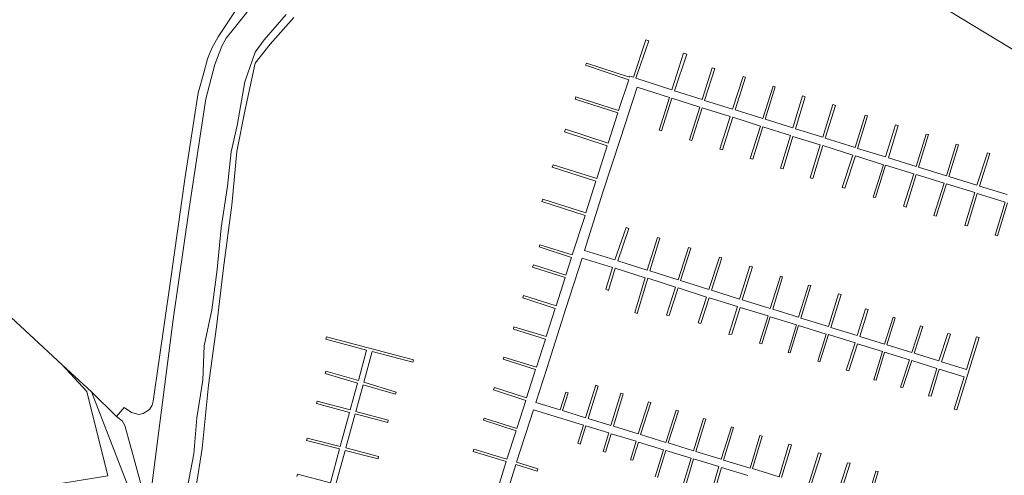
# Model space of a CAD drawing. Extents: x 184422 to 188298, y 343471 to 350189.
# Tile 508 of 513: x 187346 to 187609, y 349780 to 349901. Entities that reach past the tile are written whole.
import ezdxf

# ---------------------------------------------------------------- set-up
doc = ezdxf.new("R2010")
doc.units = 0
for name, color, linetype, lineweight in [('B-WA-GR-GRAS-GV', 252, 'Continuous', 13), ('B-WA-GR-GROENVOORZIENING-GV', 252, 'Continuous', 18), ('B-WA-KW-KUNSTWERK_STEIGER-GV', 252, 'Continuous', 18), ('B-WA-OG-WATER-GV', 252, 'Continuous', 18), ('B-WA-VH-VERHARDING_HALFVERHARDING_GRIND-GV', 252, 'Continuous', 18)]:
    doc.layers.add(name, color=color, linetype=linetype, lineweight=lineweight)

msp = doc.modelspace()

# ---------------------------------------------------------------- linework, layer by layer
at = {"layer": 'B-WA-GR-GRAS-GV', "flags": 128}
for points in [[(187407.125, 349904.077), (187402.922, 349898.709), (187401.009, 349896.399), (187399.828, 349894.252), (187398.017, 349889.424), (187395.612, 349880.187), (187393.589, 349866.808), (187391.177, 349850.901), (187386.894, 349821.322), (187382.59, 349788.135), (187379.391, 349763.023), (187376.152, 349739.788), (187370.234, 349694.713), (187366.748, 349666.927), (187364.906, 349658.888), (187363.137, 349654.406), (187361.007, 349650.758), (187357.419, 349646.489), (187352.468, 349642.679), (187349.663, 349640.943), (187347.893, 349639.804), (187346.116, 349638.68)], [(187407.125, 349904.077), (187402.922, 349898.709), (187401.009, 349896.399), (187399.828, 349894.252), (187398.017, 349889.424), (187395.612, 349880.187), (187393.589, 349866.808), (187391.177, 349850.901), (187386.894, 349821.322), (187382.59, 349788.135), (187379.391, 349763.023), (187376.152, 349739.788), (187370.234, 349694.713), (187366.748, 349666.927), (187364.906, 349658.888), (187363.137, 349654.406), (187361.007, 349650.758), (187357.419, 349646.489), (187352.468, 349642.679), (187349.663, 349640.943), (187347.893, 349639.804), (187346.116, 349638.68)], [(187407.125, 349904.077), (187402.922, 349898.709), (187401.009, 349896.399), (187399.828, 349894.252), (187398.017, 349889.424), (187395.612, 349880.187), (187393.589, 349866.808), (187391.177, 349850.901), (187386.894, 349821.322), (187382.59, 349788.135), (187379.391, 349763.023), (187376.152, 349739.788), (187370.234, 349694.713), (187366.748, 349666.927), (187364.906, 349658.888), (187363.137, 349654.406), (187361.007, 349650.758), (187357.419, 349646.489), (187352.468, 349642.679), (187349.663, 349640.943), (187347.893, 349639.804), (187346.116, 349638.68)], [(187390.731, 349776.569), (187392.36, 349785.46), (187393.168, 349795.051), (187394.819, 349805.101), (187395.106, 349814.25), (187397.225, 349823.865), (187398.585, 349834.656), (187399.66, 349845.793), (187401.389, 349856.903), (187402.38, 349866.067), (187403.996, 349873.086), (187406.001, 349884.73), (187408.746, 349892.716), (187411.181, 349895.996), (187417.044, 349902.767)], [(187390.731, 349776.569), (187392.36, 349785.46), (187393.168, 349795.051), (187394.819, 349805.101), (187395.106, 349814.25), (187397.225, 349823.865), (187398.585, 349834.656), (187399.66, 349845.793), (187401.389, 349856.903), (187402.38, 349866.067), (187403.996, 349873.086), (187406.001, 349884.73), (187408.746, 349892.716), (187411.181, 349895.996), (187417.044, 349902.767)], [(187390.731, 349776.569), (187392.36, 349785.46), (187393.168, 349795.051), (187394.819, 349805.101), (187395.106, 349814.25), (187397.225, 349823.865), (187398.585, 349834.656), (187399.66, 349845.793), (187401.389, 349856.903), (187402.38, 349866.067), (187403.996, 349873.086), (187406.001, 349884.73), (187408.746, 349892.716), (187411.181, 349895.996), (187417.044, 349902.767)], [(187322.464, 349771.875), (187369.422, 349779.582), (187363.853, 349802.037), (187357.297, 349809.208), (187313.797, 349849.542)], [(187322.464, 349771.875), (187369.422, 349779.582), (187363.853, 349802.037), (187357.297, 349809.208), (187313.797, 349849.542)], [(187322.464, 349771.875), (187369.422, 349779.582), (187363.853, 349802.037), (187357.297, 349809.208), (187313.797, 349849.542)]]:
    msp.add_lwpolyline(points, dxfattribs=at)
at = {"layer": 'B-WA-GR-GROENVOORZIENING-GV', "flags": 128}
for points in [[(187323.117, 349767.928), (187363.624, 349774.304), (187371.022, 349775.65), (187373.722, 349776.1), (187375.019, 349776.217), (187365.111, 349801.973), (187357.297, 349809.208), (187363.853, 349802.037), (187369.422, 349779.582), (187322.464, 349771.875)], [(187323.117, 349767.928), (187363.624, 349774.304), (187371.022, 349775.65), (187373.722, 349776.1), (187375.019, 349776.217), (187365.111, 349801.973), (187357.297, 349809.208), (187363.853, 349802.037), (187369.422, 349779.582), (187322.464, 349771.875)], [(187323.117, 349767.928), (187363.624, 349774.304), (187371.022, 349775.65), (187373.722, 349776.1), (187375.019, 349776.217), (187365.111, 349801.973), (187357.297, 349809.208), (187363.853, 349802.037), (187369.422, 349779.582), (187322.464, 349771.875)], [(187378.254, 349777.428), (187376.08, 349785.242), (187373.955, 349793.007), (187373.291, 349794.229), (187371.747, 349795.385), (187365.111, 349801.973), (187375.019, 349776.217)], [(187378.254, 349777.428), (187376.08, 349785.242), (187373.955, 349793.007), (187373.291, 349794.229), (187371.747, 349795.385), (187365.111, 349801.973), (187375.019, 349776.217)], [(187378.254, 349777.428), (187376.08, 349785.242), (187373.955, 349793.007), (187373.291, 349794.229), (187371.747, 349795.385), (187365.111, 349801.973), (187375.019, 349776.217)]]:
    msp.add_lwpolyline(points, dxfattribs=at)
at = {"layer": 'B-WA-KW-KUNSTWERK_STEIGER-GV', "flags": 128}
for points in [[(187609.405, 349854.659), (187601.971, 349856.946), (187604.748, 349865.614), (187604.089, 349865.802), (187601.285, 349857.196), (187593.832, 349859.471), (187596.389, 349867.961), (187595.732, 349868.127), (187593.159, 349859.67), (187585.708, 349862.009), (187588.405, 349870.684), (187587.753, 349870.824), (187585.083, 349862.157), (187577.668, 349864.484), (187580.323, 349873.082), (187579.543, 349873.3), (187576.917, 349864.7), (187569.437, 349867.003), (187572.13, 349875.666), (187571.484, 349875.826), (187568.773, 349867.221), (187560.843, 349869.73), (187563.596, 349878.489), (187562.869, 349878.693), (187560.15, 349869.973), (187552.941, 349872.258), (187555.443, 349880.802), (187554.778, 349881.014), (187552.143, 349872.481), (187544.841, 349874.787), (187547.488, 349883.389), (187546.905, 349883.569), (187544.213, 349875.001), (187536.778, 349877.248), (187539.535, 349886.051), (187538.905, 349886.197), (187536.094, 349877.459), (187528.601, 349879.783), (187531.368, 349888.314), (187530.69, 349888.477), (187528.02, 349880.049), (187520.62, 349882.378), (187523.892, 349892.15), (187522.991, 349892.449), (187519.882, 349882.608), (187510.32, 349885.772), (187513.771, 349895.738), (187512.976, 349895.947), (187509.707, 349885.971), (187508.744, 349886.288), (187508.634, 349885.976), (187497.139, 349889.776), (187496.909, 349889.193), (187508.431, 349885.338), (187505.701, 349877.082), (187494.313, 349880.747), (187494.092, 349880.14), (187505.512, 349876.488), (187502.891, 349868.348), (187491.577, 349872.113), (187491.294, 349871.43), (187502.693, 349867.69), (187499.886, 349858.913), (187488.208, 349862.59), (187488.015, 349861.943), (187499.627, 349858.277), (187496.949, 349849.787), (187485.479, 349853.418), (187485.235, 349852.798), (187496.785, 349849.114), (187493.361, 349838.524), (187484.685, 349841.268), (187484.484, 349840.697), (187493.122, 349837.813), (187491.613, 349833.134), (187482.984, 349835.896), (187482.752, 349835.256), (187491.422, 349832.506), (187489.01, 349824.957), (187480.377, 349827.704), (187480.154, 349827.102), (187488.808, 349824.272), (187486.414, 349816.751), (187477.751, 349819.299), (187477.626, 349818.714), (187486.188, 349816.083), (187483.803, 349808.557), (187475.106, 349811.24), (187474.939, 349810.665), (187483.569, 349807.905), (187481.176, 349800.398), (187472.587, 349803.12), (187472.376, 349802.512), (187480.988, 349799.701), (187478.55, 349792.19), (187469.811, 349794.917), (187469.679, 349794.375), (187478.358, 349791.547), (187475.901, 349784.018), (187467.114, 349786.703), (187466.87, 349786.08), (187475.694, 349783.331), (187473.181, 349775.299)], [(187609.405, 349854.659), (187601.971, 349856.946), (187604.748, 349865.614), (187604.089, 349865.802), (187601.285, 349857.196), (187593.832, 349859.471), (187596.389, 349867.961), (187595.732, 349868.127), (187593.159, 349859.67), (187585.708, 349862.009), (187588.405, 349870.684), (187587.753, 349870.824), (187585.083, 349862.157), (187577.668, 349864.484), (187580.323, 349873.082), (187579.543, 349873.3), (187576.917, 349864.7), (187569.437, 349867.003), (187572.13, 349875.666), (187571.484, 349875.826), (187568.773, 349867.221), (187560.843, 349869.73), (187563.596, 349878.489), (187562.869, 349878.693), (187560.15, 349869.973), (187552.941, 349872.258), (187555.443, 349880.802), (187554.778, 349881.014), (187552.143, 349872.481), (187544.841, 349874.787), (187547.488, 349883.389), (187546.905, 349883.569), (187544.213, 349875.001), (187536.778, 349877.248), (187539.535, 349886.051), (187538.905, 349886.197), (187536.094, 349877.459), (187528.601, 349879.783), (187531.368, 349888.314), (187530.69, 349888.477), (187528.02, 349880.049), (187520.62, 349882.378), (187523.892, 349892.15), (187522.991, 349892.449), (187519.882, 349882.608), (187510.32, 349885.772), (187513.771, 349895.738), (187512.976, 349895.947), (187509.707, 349885.971), (187508.744, 349886.288), (187508.634, 349885.976), (187497.139, 349889.776), (187496.909, 349889.193), (187508.431, 349885.338), (187505.701, 349877.082), (187494.313, 349880.747), (187494.092, 349880.14), (187505.512, 349876.488), (187502.891, 349868.348), (187491.577, 349872.113), (187491.294, 349871.43), (187502.693, 349867.69), (187499.886, 349858.913), (187488.208, 349862.59), (187488.015, 349861.943), (187499.627, 349858.277), (187496.949, 349849.787), (187485.479, 349853.418), (187485.235, 349852.798), (187496.785, 349849.114), (187493.361, 349838.524), (187484.685, 349841.268), (187484.484, 349840.697), (187493.122, 349837.813), (187491.613, 349833.134), (187482.984, 349835.896), (187482.752, 349835.256), (187491.422, 349832.506), (187489.01, 349824.957), (187480.377, 349827.704), (187480.154, 349827.102), (187488.808, 349824.272), (187486.414, 349816.751), (187477.751, 349819.299), (187477.626, 349818.714), (187486.188, 349816.083), (187483.803, 349808.557), (187475.106, 349811.24), (187474.939, 349810.665), (187483.569, 349807.905), (187481.176, 349800.398), (187472.587, 349803.12), (187472.376, 349802.512), (187480.988, 349799.701), (187478.55, 349792.19), (187469.811, 349794.917), (187469.679, 349794.375), (187478.358, 349791.547), (187475.901, 349784.018), (187467.114, 349786.703), (187466.87, 349786.08), (187475.694, 349783.331), (187473.181, 349775.299)], [(187609.405, 349854.659), (187601.971, 349856.946), (187604.748, 349865.614), (187604.089, 349865.802), (187601.285, 349857.196), (187593.832, 349859.471), (187596.389, 349867.961), (187595.732, 349868.127), (187593.159, 349859.67), (187585.708, 349862.009), (187588.405, 349870.684), (187587.753, 349870.824), (187585.083, 349862.157), (187577.668, 349864.484), (187580.323, 349873.082), (187579.543, 349873.3), (187576.917, 349864.7), (187569.437, 349867.003), (187572.13, 349875.666), (187571.484, 349875.826), (187568.773, 349867.221), (187560.843, 349869.73), (187563.596, 349878.489), (187562.869, 349878.693), (187560.15, 349869.973), (187552.941, 349872.258), (187555.443, 349880.802), (187554.778, 349881.014), (187552.143, 349872.481), (187544.841, 349874.787), (187547.488, 349883.389), (187546.905, 349883.569), (187544.213, 349875.001), (187536.778, 349877.248), (187539.535, 349886.051), (187538.905, 349886.197), (187536.094, 349877.459), (187528.601, 349879.783), (187531.368, 349888.314), (187530.69, 349888.477), (187528.02, 349880.049), (187520.62, 349882.378), (187523.892, 349892.15), (187522.991, 349892.449), (187519.882, 349882.608), (187510.32, 349885.772), (187513.771, 349895.738), (187512.976, 349895.947), (187509.707, 349885.971), (187508.744, 349886.288), (187508.634, 349885.976), (187497.139, 349889.776), (187496.909, 349889.193), (187508.431, 349885.338), (187505.701, 349877.082), (187494.313, 349880.747), (187494.092, 349880.14), (187505.512, 349876.488), (187502.891, 349868.348), (187491.577, 349872.113), (187491.294, 349871.43), (187502.693, 349867.69), (187499.886, 349858.913), (187488.208, 349862.59), (187488.015, 349861.943), (187499.627, 349858.277), (187496.949, 349849.787), (187485.479, 349853.418), (187485.235, 349852.798), (187496.785, 349849.114), (187493.361, 349838.524), (187484.685, 349841.268), (187484.484, 349840.697), (187493.122, 349837.813), (187491.613, 349833.134), (187482.984, 349835.896), (187482.752, 349835.256), (187491.422, 349832.506), (187489.01, 349824.957), (187480.377, 349827.704), (187480.154, 349827.102), (187488.808, 349824.272), (187486.414, 349816.751), (187477.751, 349819.299), (187477.626, 349818.714), (187486.188, 349816.083), (187483.803, 349808.557), (187475.106, 349811.24), (187474.939, 349810.665), (187483.569, 349807.905), (187481.176, 349800.398), (187472.587, 349803.12), (187472.376, 349802.512), (187480.988, 349799.701), (187478.55, 349792.19), (187469.811, 349794.917), (187469.679, 349794.375), (187478.358, 349791.547), (187475.901, 349784.018), (187467.114, 349786.703), (187466.87, 349786.08), (187475.694, 349783.331), (187473.181, 349775.299)], [(187549.204, 349779.072), (187551.865, 349787.82), (187551.13, 349788.009), (187548.508, 349779.264), (187541.44, 349781.467), (187544.037, 349790.161), (187543.422, 349790.3), (187540.802, 349781.625), (187533.73, 349783.765), (187536.388, 349792.428), (187535.804, 349792.614), (187533.044, 349783.984), (187526.282, 349786.06), (187528.98, 349794.672), (187528.337, 349794.838), (187525.694, 349786.238), (187518.902, 349788.332), (187521.692, 349796.922), (187521.067, 349797.095), (187518.278, 349788.491), (187511.581, 349790.596), (187514.28, 349799.15), (187513.645, 349799.314), (187510.948, 349790.754), (187504.334, 349792.787), (187506.942, 349801.453), (187506.341, 349801.591), (187503.666, 349792.985), (187497.56, 349794.876), (187500.213, 349803.513), (187499.6, 349803.718), (187496.904, 349795.043), (187490.729, 349796.963), (187492.223, 349801.686), (187491.639, 349801.88), (187490.133, 349797.131), (187483.622, 349799.108), (187486.524, 349808.197), (187491.601, 349824.19), (187495.98, 349837.707), (187504.09, 349835.205), (187502.274, 349829.416), (187503.016, 349829.044), (187504.814, 349834.986), (187512.765, 349832.455), (187510.01, 349823.165), (187510.655, 349822.881), (187513.5, 349832.303), (187520.903, 349829.912), (187518.521, 349822.465), (187519.177, 349822.342), (187521.565, 349829.757), (187529.196, 349827.303), (187526.961, 349820.391), (187527.643, 349820.234), (187529.824, 349827.081), (187537.401, 349824.781), (187535.151, 349817.333), (187535.938, 349817.347), (187538.108, 349824.544), (187545.622, 349822.275), (187543.307, 349814.967), (187543.936, 349814.81), (187546.16, 349822.038), (187553.14, 349819.844), (187550.902, 349812.524), (187551.489, 349812.403), (187553.721, 349819.692), (187561.099, 349817.418), (187558.84, 349810.147), (187559.42, 349810.006), (187561.666, 349817.256), (187568.849, 349815.024), (187566.457, 349807.749), (187567.101, 349807.586), (187569.423, 349814.775), (187576.067, 349812.71), (187573.833, 349805.226), (187574.383, 349805.095), (187576.663, 349812.578), (187583.301, 349810.511), (187580.914, 349803.239), (187581.552, 349803.131), (187583.948, 349810.303), (187590.576, 349808.193), (187588.403, 349800.947), (187589.058, 349800.786), (187591.195, 349808.005), (187597.919, 349805.956), (187595.183, 349797.388), (187595.894, 349797.181), (187601.892, 349816.506), (187601.167, 349816.689), (187598.516, 349807.984), (187591.888, 349810.027), (187594.248, 349817.337), (187593.548, 349817.556), (187591.141, 349810.229), (187584.575, 349812.332), (187586.855, 349819.449), (187586.234, 349819.636), (187583.899, 349812.498), (187577.265, 349814.534), (187579.529, 349821.725), (187578.962, 349821.908), (187576.644, 349814.727), (187570.085, 349816.763), (187572.29, 349823.94), (187571.598, 349824.147), (187569.342, 349816.98), (187562.337, 349819.151), (187565.108, 349827.929), (187564.378, 349828.111), (187561.675, 349819.398), (187554.307, 349821.69), (187556.946, 349830.334), (187556.364, 349830.49), (187553.739, 349821.875), (187546.827, 349824.024), (187549.411, 349832.728), (187548.86, 349832.878), (187546.182, 349824.216), (187538.647, 349826.577), (187541.426, 349835.364), (187540.751, 349835.557), (187537.98, 349826.763), (187530.464, 349829.121), (187533.245, 349837.773), (187532.587, 349837.912), (187529.8, 349829.325), (187522.233, 349831.696), (187524.936, 349840.381), (187524.372, 349840.542), (187521.596, 349831.863), (187514.015, 349834.252), (187516.736, 349843.019), (187516.096, 349843.174), (187513.343, 349834.478), (187505.463, 349836.975), (187508.438, 349845.615), (187507.758, 349845.834), (187504.682, 349837.2), (187496.587, 349839.752), (187501.535, 349855.326), (187506.177, 349869.675), (187510.621, 349883.347), (187519.258, 349880.608), (187516.491, 349871.833), (187517.161, 349871.673), (187519.904, 349880.431), (187527.412, 349878.039), (187524.633, 349869.286), (187525.22, 349869.131), (187527.985, 349877.806), (187535.467, 349875.488), (187532.735, 349866.813), (187533.453, 349866.612), (187536.156, 349875.302), (187543.584, 349872.955), (187540.766, 349864.275), (187541.553, 349864.102), (187544.199, 349872.721), (187551.572, 349870.447), (187548.902, 349861.725), (187549.59, 349861.536), (187552.186, 349870.199), (187559.502, 349867.942), (187556.838, 349859.13), (187557.483, 349858.985), (187560.148, 349867.754), (187568.206, 349865.184), (187565.37, 349856.548), (187566.044, 349856.394), (187568.864, 349864.967), (187576.373, 349862.646), (187573.648, 349854.006), (187574.237, 349853.855), (187576.915, 349862.526), (187584.422, 349860.219), (187581.723, 349851.524), (187582.45, 349851.337), (187585.109, 349860.024), (187592.579, 349857.703), (187589.767, 349849.039), (187590.443, 349848.88), (187593.221, 349857.491), (187600.758, 349855.213), (187598.098, 349846.437), (187598.737, 349846.281), (187601.329, 349854.98), (187608.865, 349852.647), (187606.142, 349843.848), (187606.765, 349843.664), (187609.481, 349852.428)], [(187549.204, 349779.072), (187551.865, 349787.82), (187551.13, 349788.009), (187548.508, 349779.264), (187541.44, 349781.467), (187544.037, 349790.161), (187543.422, 349790.3), (187540.802, 349781.625), (187533.73, 349783.765), (187536.388, 349792.428), (187535.804, 349792.614), (187533.044, 349783.984), (187526.282, 349786.06), (187528.98, 349794.672), (187528.337, 349794.838), (187525.694, 349786.238), (187518.902, 349788.332), (187521.692, 349796.922), (187521.067, 349797.095), (187518.278, 349788.491), (187511.581, 349790.596), (187514.28, 349799.15), (187513.645, 349799.314), (187510.948, 349790.754), (187504.334, 349792.787), (187506.942, 349801.453), (187506.341, 349801.591), (187503.666, 349792.985), (187497.56, 349794.876), (187500.213, 349803.513), (187499.6, 349803.718), (187496.904, 349795.043), (187490.729, 349796.963), (187492.223, 349801.686), (187491.639, 349801.88), (187490.133, 349797.131), (187483.622, 349799.108), (187486.524, 349808.197), (187491.601, 349824.19), (187495.98, 349837.707), (187504.09, 349835.205), (187502.274, 349829.416), (187503.016, 349829.044), (187504.814, 349834.986), (187512.765, 349832.455), (187510.01, 349823.165), (187510.655, 349822.881), (187513.5, 349832.303), (187520.903, 349829.912), (187518.521, 349822.465), (187519.177, 349822.342), (187521.565, 349829.757), (187529.196, 349827.303), (187526.961, 349820.391), (187527.643, 349820.234), (187529.824, 349827.081), (187537.401, 349824.781), (187535.151, 349817.333), (187535.938, 349817.347), (187538.108, 349824.544), (187545.622, 349822.275), (187543.307, 349814.967), (187543.936, 349814.81), (187546.16, 349822.038), (187553.14, 349819.844), (187550.902, 349812.524), (187551.489, 349812.403), (187553.721, 349819.692), (187561.099, 349817.418), (187558.84, 349810.147), (187559.42, 349810.006), (187561.666, 349817.256), (187568.849, 349815.024), (187566.457, 349807.749), (187567.101, 349807.586), (187569.423, 349814.775), (187576.067, 349812.71), (187573.833, 349805.226), (187574.383, 349805.095), (187576.663, 349812.578), (187583.301, 349810.511), (187580.914, 349803.239), (187581.552, 349803.131), (187583.948, 349810.303), (187590.576, 349808.193), (187588.403, 349800.947), (187589.058, 349800.786), (187591.195, 349808.005), (187597.919, 349805.956), (187595.183, 349797.388), (187595.894, 349797.181), (187601.892, 349816.506), (187601.167, 349816.689), (187598.516, 349807.984), (187591.888, 349810.027), (187594.248, 349817.337), (187593.548, 349817.556), (187591.141, 349810.229), (187584.575, 349812.332), (187586.855, 349819.449), (187586.234, 349819.636), (187583.899, 349812.498), (187577.265, 349814.534), (187579.529, 349821.725), (187578.962, 349821.908), (187576.644, 349814.727), (187570.085, 349816.763), (187572.29, 349823.94), (187571.598, 349824.147), (187569.342, 349816.98), (187562.337, 349819.151), (187565.108, 349827.929), (187564.378, 349828.111), (187561.675, 349819.398), (187554.307, 349821.69), (187556.946, 349830.334), (187556.364, 349830.49), (187553.739, 349821.875), (187546.827, 349824.024), (187549.411, 349832.728), (187548.86, 349832.878), (187546.182, 349824.216), (187538.647, 349826.577), (187541.426, 349835.364), (187540.751, 349835.557), (187537.98, 349826.763), (187530.464, 349829.121), (187533.245, 349837.773), (187532.587, 349837.912), (187529.8, 349829.325), (187522.233, 349831.696), (187524.936, 349840.381), (187524.372, 349840.542), (187521.596, 349831.863), (187514.015, 349834.252), (187516.736, 349843.019), (187516.096, 349843.174), (187513.343, 349834.478), (187505.463, 349836.975), (187508.438, 349845.615), (187507.758, 349845.834), (187504.682, 349837.2), (187496.587, 349839.752), (187501.535, 349855.326), (187506.177, 349869.675), (187510.621, 349883.347), (187519.258, 349880.608), (187516.491, 349871.833), (187517.161, 349871.673), (187519.904, 349880.431), (187527.412, 349878.039), (187524.633, 349869.286), (187525.22, 349869.131), (187527.985, 349877.806), (187535.467, 349875.488), (187532.735, 349866.813), (187533.453, 349866.612), (187536.156, 349875.302), (187543.584, 349872.955), (187540.766, 349864.275), (187541.553, 349864.102), (187544.199, 349872.721), (187551.572, 349870.447), (187548.902, 349861.725), (187549.59, 349861.536), (187552.186, 349870.199), (187559.502, 349867.942), (187556.838, 349859.13), (187557.483, 349858.985), (187560.148, 349867.754), (187568.206, 349865.184), (187565.37, 349856.548), (187566.044, 349856.394), (187568.864, 349864.967), (187576.373, 349862.646), (187573.648, 349854.006), (187574.237, 349853.855), (187576.915, 349862.526), (187584.422, 349860.219), (187581.723, 349851.524), (187582.45, 349851.337), (187585.109, 349860.024), (187592.579, 349857.703), (187589.767, 349849.039), (187590.443, 349848.88), (187593.221, 349857.491), (187600.758, 349855.213), (187598.098, 349846.437), (187598.737, 349846.281), (187601.329, 349854.98), (187608.865, 349852.647), (187606.142, 349843.848), (187606.765, 349843.664), (187609.481, 349852.428)], [(187549.204, 349779.072), (187551.865, 349787.82), (187551.13, 349788.009), (187548.508, 349779.264), (187541.44, 349781.467), (187544.037, 349790.161), (187543.422, 349790.3), (187540.802, 349781.625), (187533.73, 349783.765), (187536.388, 349792.428), (187535.804, 349792.614), (187533.044, 349783.984), (187526.282, 349786.06), (187528.98, 349794.672), (187528.337, 349794.838), (187525.694, 349786.238), (187518.902, 349788.332), (187521.692, 349796.922), (187521.067, 349797.095), (187518.278, 349788.491), (187511.581, 349790.596), (187514.28, 349799.15), (187513.645, 349799.314), (187510.948, 349790.754), (187504.334, 349792.787), (187506.942, 349801.453), (187506.341, 349801.591), (187503.666, 349792.985), (187497.56, 349794.876), (187500.213, 349803.513), (187499.6, 349803.718), (187496.904, 349795.043), (187490.729, 349796.963), (187492.223, 349801.686), (187491.639, 349801.88), (187490.133, 349797.131), (187483.622, 349799.108), (187486.524, 349808.197), (187491.601, 349824.19), (187495.98, 349837.707), (187504.09, 349835.205), (187502.274, 349829.416), (187503.016, 349829.044), (187504.814, 349834.986), (187512.765, 349832.455), (187510.01, 349823.165), (187510.655, 349822.881), (187513.5, 349832.303), (187520.903, 349829.912), (187518.521, 349822.465), (187519.177, 349822.342), (187521.565, 349829.757), (187529.196, 349827.303), (187526.961, 349820.391), (187527.643, 349820.234), (187529.824, 349827.081), (187537.401, 349824.781), (187535.151, 349817.333), (187535.938, 349817.347), (187538.108, 349824.544), (187545.622, 349822.275), (187543.307, 349814.967), (187543.936, 349814.81), (187546.16, 349822.038), (187553.14, 349819.844), (187550.902, 349812.524), (187551.489, 349812.403), (187553.721, 349819.692), (187561.099, 349817.418), (187558.84, 349810.147), (187559.42, 349810.006), (187561.666, 349817.256), (187568.849, 349815.024), (187566.457, 349807.749), (187567.101, 349807.586), (187569.423, 349814.775), (187576.067, 349812.71), (187573.833, 349805.226), (187574.383, 349805.095), (187576.663, 349812.578), (187583.301, 349810.511), (187580.914, 349803.239), (187581.552, 349803.131), (187583.948, 349810.303), (187590.576, 349808.193), (187588.403, 349800.947), (187589.058, 349800.786), (187591.195, 349808.005), (187597.919, 349805.956), (187595.183, 349797.388), (187595.894, 349797.181), (187601.892, 349816.506), (187601.167, 349816.689), (187598.516, 349807.984), (187591.888, 349810.027), (187594.248, 349817.337), (187593.548, 349817.556), (187591.141, 349810.229), (187584.575, 349812.332), (187586.855, 349819.449), (187586.234, 349819.636), (187583.899, 349812.498), (187577.265, 349814.534), (187579.529, 349821.725), (187578.962, 349821.908), (187576.644, 349814.727), (187570.085, 349816.763), (187572.29, 349823.94), (187571.598, 349824.147), (187569.342, 349816.98), (187562.337, 349819.151), (187565.108, 349827.929), (187564.378, 349828.111), (187561.675, 349819.398), (187554.307, 349821.69), (187556.946, 349830.334), (187556.364, 349830.49), (187553.739, 349821.875), (187546.827, 349824.024), (187549.411, 349832.728), (187548.86, 349832.878), (187546.182, 349824.216), (187538.647, 349826.577), (187541.426, 349835.364), (187540.751, 349835.557), (187537.98, 349826.763), (187530.464, 349829.121), (187533.245, 349837.773), (187532.587, 349837.912), (187529.8, 349829.325), (187522.233, 349831.696), (187524.936, 349840.381), (187524.372, 349840.542), (187521.596, 349831.863), (187514.015, 349834.252), (187516.736, 349843.019), (187516.096, 349843.174), (187513.343, 349834.478), (187505.463, 349836.975), (187508.438, 349845.615), (187507.758, 349845.834), (187504.682, 349837.2), (187496.587, 349839.752), (187501.535, 349855.326), (187506.177, 349869.675), (187510.621, 349883.347), (187519.258, 349880.608), (187516.491, 349871.833), (187517.161, 349871.673), (187519.904, 349880.431), (187527.412, 349878.039), (187524.633, 349869.286), (187525.22, 349869.131), (187527.985, 349877.806), (187535.467, 349875.488), (187532.735, 349866.813), (187533.453, 349866.612), (187536.156, 349875.302), (187543.584, 349872.955), (187540.766, 349864.275), (187541.553, 349864.102), (187544.199, 349872.721), (187551.572, 349870.447), (187548.902, 349861.725), (187549.59, 349861.536), (187552.186, 349870.199), (187559.502, 349867.942), (187556.838, 349859.13), (187557.483, 349858.985), (187560.148, 349867.754), (187568.206, 349865.184), (187565.37, 349856.548), (187566.044, 349856.394), (187568.864, 349864.967), (187576.373, 349862.646), (187573.648, 349854.006), (187574.237, 349853.855), (187576.915, 349862.526), (187584.422, 349860.219), (187581.723, 349851.524), (187582.45, 349851.337), (187585.109, 349860.024), (187592.579, 349857.703), (187589.767, 349849.039), (187590.443, 349848.88), (187593.221, 349857.491), (187600.758, 349855.213), (187598.098, 349846.437), (187598.737, 349846.281), (187601.329, 349854.98), (187608.865, 349852.647), (187606.142, 349843.848), (187606.765, 349843.664), (187609.481, 349852.428)], [(187430.268, 349777.333), (187432.732, 349786.346), (187441.543, 349784.124), (187441.69, 349784.73), (187432.948, 349786.995), (187435.405, 349796.145), (187444.165, 349793.827), (187444.248, 349794.416), (187435.579, 349796.757), (187437.537, 349803.837), (187446.215, 349801.335), (187446.352, 349801.908), (187437.735, 349804.521), (187439.963, 349812.783), (187450.831, 349809.937), (187451.016, 349810.564), (187427.787, 349816.663), (187427.594, 349816.044), (187438.444, 349813.105), (187436.288, 349804.994), (187427.565, 349807.493), (187427.405, 349806.913), (187436.058, 349804.314), (187434.098, 349797.169), (187425.307, 349799.483), (187425.128, 349798.881), (187433.929, 349796.498), (187431.457, 349787.356), (187422.617, 349789.573), (187422.442, 349788.978), (187431.274, 349786.737), (187428.814, 349777.717), (187420.085, 349779.996), (187419.852, 349779.376)], [(187430.268, 349777.333), (187432.732, 349786.346), (187441.543, 349784.124), (187441.69, 349784.73), (187432.948, 349786.995), (187435.405, 349796.145), (187444.165, 349793.827), (187444.248, 349794.416), (187435.579, 349796.757), (187437.537, 349803.837), (187446.215, 349801.335), (187446.352, 349801.908), (187437.735, 349804.521), (187439.963, 349812.783), (187450.831, 349809.937), (187451.016, 349810.564), (187427.787, 349816.663), (187427.594, 349816.044), (187438.444, 349813.105), (187436.288, 349804.994), (187427.565, 349807.493), (187427.405, 349806.913), (187436.058, 349804.314), (187434.098, 349797.169), (187425.307, 349799.483), (187425.128, 349798.881), (187433.929, 349796.498), (187431.457, 349787.356), (187422.617, 349789.573), (187422.442, 349788.978), (187431.274, 349786.737), (187428.814, 349777.717), (187420.085, 349779.996), (187419.852, 349779.376)], [(187430.268, 349777.333), (187432.732, 349786.346), (187441.543, 349784.124), (187441.69, 349784.73), (187432.948, 349786.995), (187435.405, 349796.145), (187444.165, 349793.827), (187444.248, 349794.416), (187435.579, 349796.757), (187437.537, 349803.837), (187446.215, 349801.335), (187446.352, 349801.908), (187437.735, 349804.521), (187439.963, 349812.783), (187450.831, 349809.937), (187451.016, 349810.564), (187427.787, 349816.663), (187427.594, 349816.044), (187438.444, 349813.105), (187436.288, 349804.994), (187427.565, 349807.493), (187427.405, 349806.913), (187436.058, 349804.314), (187434.098, 349797.169), (187425.307, 349799.483), (187425.128, 349798.881), (187433.929, 349796.498), (187431.457, 349787.356), (187422.617, 349789.573), (187422.442, 349788.978), (187431.274, 349786.737), (187428.814, 349777.717), (187420.085, 349779.996), (187419.852, 349779.376)], [(187475.792, 349774.482), (187478.309, 349782.528), (187483.975, 349780.825), (187484.145, 349781.399), (187478.506, 349783.168), (187482.977, 349797.188), (187496.342, 349793.091), (187494.846, 349788.227), (187495.447, 349788.029), (187496.991, 349792.9), (187503.112, 349791.012), (187501.545, 349786.008), (187502.193, 349785.825), (187503.742, 349790.742), (187510.385, 349788.77), (187508.908, 349783.854), (187509.497, 349783.719), (187511.034, 349788.574), (187517.705, 349786.49), (187515.475, 349779.26)], [(187475.792, 349774.482), (187478.309, 349782.528), (187483.975, 349780.825), (187484.145, 349781.399), (187478.506, 349783.168), (187482.977, 349797.188), (187496.342, 349793.091), (187494.846, 349788.227), (187495.447, 349788.029), (187496.991, 349792.9), (187503.112, 349791.012), (187501.545, 349786.008), (187502.193, 349785.825), (187503.742, 349790.742), (187510.385, 349788.77), (187508.908, 349783.854), (187509.497, 349783.719), (187511.034, 349788.574), (187517.705, 349786.49), (187515.475, 349779.26)], [(187475.792, 349774.482), (187478.309, 349782.528), (187483.975, 349780.825), (187484.145, 349781.399), (187478.506, 349783.168), (187482.977, 349797.188), (187496.342, 349793.091), (187494.846, 349788.227), (187495.447, 349788.029), (187496.991, 349792.9), (187503.112, 349791.012), (187501.545, 349786.008), (187502.193, 349785.825), (187503.742, 349790.742), (187510.385, 349788.77), (187508.908, 349783.854), (187509.497, 349783.719), (187511.034, 349788.574), (187517.705, 349786.49), (187515.475, 349779.26)], [(187516.114, 349779.061), (187518.33, 349786.313), (187525.088, 349784.247), (187522.84, 349776.962)], [(187516.114, 349779.061), (187518.33, 349786.313), (187525.088, 349784.247), (187522.84, 349776.962)], [(187516.114, 349779.061), (187518.33, 349786.313), (187525.088, 349784.247), (187522.84, 349776.962)], [(187523.52, 349776.777), (187525.716, 349784.046), (187532.466, 349782.01), (187530.336, 349774.653)], [(187523.52, 349776.777), (187525.716, 349784.046), (187532.466, 349782.01), (187530.336, 349774.653)], [(187523.52, 349776.777), (187525.716, 349784.046), (187532.466, 349782.01), (187530.336, 349774.653)], [(187556.911, 349776.669), (187559.746, 349785.52), (187559.035, 349785.657), (187556.249, 349776.879)], [(187556.911, 349776.669), (187559.746, 349785.52), (187559.035, 349785.657), (187556.249, 349776.879)], [(187556.911, 349776.669), (187559.746, 349785.52), (187559.035, 349785.657), (187556.249, 349776.879)], [(187530.983, 349774.478), (187533.145, 349781.769), (187540.182, 349779.638)], [(187530.983, 349774.478), (187533.145, 349781.769), (187540.182, 349779.638)], [(187530.983, 349774.478), (187533.145, 349781.769), (187540.182, 349779.638)], [(187564.708, 349774.299), (187567.466, 349782.893), (187566.81, 349783.054), (187563.993, 349774.56)], [(187564.708, 349774.299), (187567.466, 349782.893), (187566.81, 349783.054), (187563.993, 349774.56)], [(187564.708, 349774.299), (187567.466, 349782.893), (187566.81, 349783.054), (187563.993, 349774.56)], [(187572.362, 349771.969), (187574.955, 349780.687), (187574.362, 349780.814), (187571.741, 349772.15)], [(187572.362, 349771.969), (187574.955, 349780.687), (187574.362, 349780.814), (187571.741, 349772.15)], [(187572.362, 349771.969), (187574.955, 349780.687), (187574.362, 349780.814), (187571.741, 349772.15)]]:
    msp.add_lwpolyline(points, dxfattribs=at)
at = {"layer": 'B-WA-OG-WATER-GV', "flags": 128}
for points in [[(187691.966, 349844.275), (187494.618, 349963.869)], [(187691.966, 349844.275), (187494.618, 349963.869)], [(187691.966, 349844.275), (187494.618, 349963.869)], [(187419.109, 349901.953), (187412.712, 349894.791), (187408.747, 349889.722), (187406.1, 349877.358), (187403.908, 349866.166), (187402.508, 349851.833), (187400.269, 349835.09), (187398.439, 349819.335), (187396.343, 349803.73), (187394.593, 349786.808), (187392.901, 349776.192)], [(187419.109, 349901.953), (187412.712, 349894.791), (187408.747, 349889.722), (187406.1, 349877.358), (187403.908, 349866.166), (187402.508, 349851.833), (187400.269, 349835.09), (187398.439, 349819.335), (187396.343, 349803.73), (187394.593, 349786.808), (187392.901, 349776.192)], [(187419.109, 349901.953), (187412.712, 349894.791), (187408.747, 349889.722), (187406.1, 349877.358), (187403.908, 349866.166), (187402.508, 349851.833), (187400.269, 349835.09), (187398.439, 349819.335), (187396.343, 349803.73), (187394.593, 349786.808), (187392.901, 349776.192)]]:
    msp.add_lwpolyline(points, dxfattribs=at)
at = {"layer": 'B-WA-VH-VERHARDING_HALFVERHARDING_GRIND-GV', "flags": 128}
for points in [[(187403.979, 349904.411), (187398.843, 349896.802), (187397.239, 349893.757), (187396.073, 349890.918), (187395.073, 349887.193), (187393.518, 349881.826), (187390.115, 349859.428), (187386.103, 349830.99), (187381.517, 349799.527), (187381.246, 349798.435), (187380.583, 349797.286), (187378.89, 349796.166), (187377.718, 349795.946), (187375.746, 349796.451), (187373.805, 349797.796), (187371.747, 349795.385), (187373.291, 349794.229), (187373.955, 349793.007), (187376.08, 349785.242), (187378.254, 349777.428)], [(187403.979, 349904.411), (187398.843, 349896.802), (187397.239, 349893.757), (187396.073, 349890.918), (187395.073, 349887.193), (187393.518, 349881.826), (187390.115, 349859.428), (187386.103, 349830.99), (187381.517, 349799.527), (187381.246, 349798.435), (187380.583, 349797.286), (187378.89, 349796.166), (187377.718, 349795.946), (187375.746, 349796.451), (187373.805, 349797.796), (187371.747, 349795.385), (187373.291, 349794.229), (187373.955, 349793.007), (187376.08, 349785.242), (187378.254, 349777.428)], [(187403.979, 349904.411), (187398.843, 349896.802), (187397.239, 349893.757), (187396.073, 349890.918), (187395.073, 349887.193), (187393.518, 349881.826), (187390.115, 349859.428), (187386.103, 349830.99), (187381.517, 349799.527), (187381.246, 349798.435), (187380.583, 349797.286), (187378.89, 349796.166), (187377.718, 349795.946), (187375.746, 349796.451), (187373.805, 349797.796), (187371.747, 349795.385), (187373.291, 349794.229), (187373.955, 349793.007), (187376.08, 349785.242), (187378.254, 349777.428)], [(187379.391, 349763.023), (187382.59, 349788.135), (187386.894, 349821.322), (187391.177, 349850.901), (187393.589, 349866.808), (187395.612, 349880.187), (187398.017, 349889.424), (187399.828, 349894.252), (187401.009, 349896.399), (187402.922, 349898.709), (187407.125, 349904.077)], [(187379.391, 349763.023), (187382.59, 349788.135), (187386.894, 349821.322), (187391.177, 349850.901), (187393.589, 349866.808), (187395.612, 349880.187), (187398.017, 349889.424), (187399.828, 349894.252), (187401.009, 349896.399), (187402.922, 349898.709), (187407.125, 349904.077)], [(187379.391, 349763.023), (187382.59, 349788.135), (187386.894, 349821.322), (187391.177, 349850.901), (187393.589, 349866.808), (187395.612, 349880.187), (187398.017, 349889.424), (187399.828, 349894.252), (187401.009, 349896.399), (187402.922, 349898.709), (187407.125, 349904.077)]]:
    msp.add_lwpolyline(points, dxfattribs=at)

doc.saveas('drawing.dxf')
